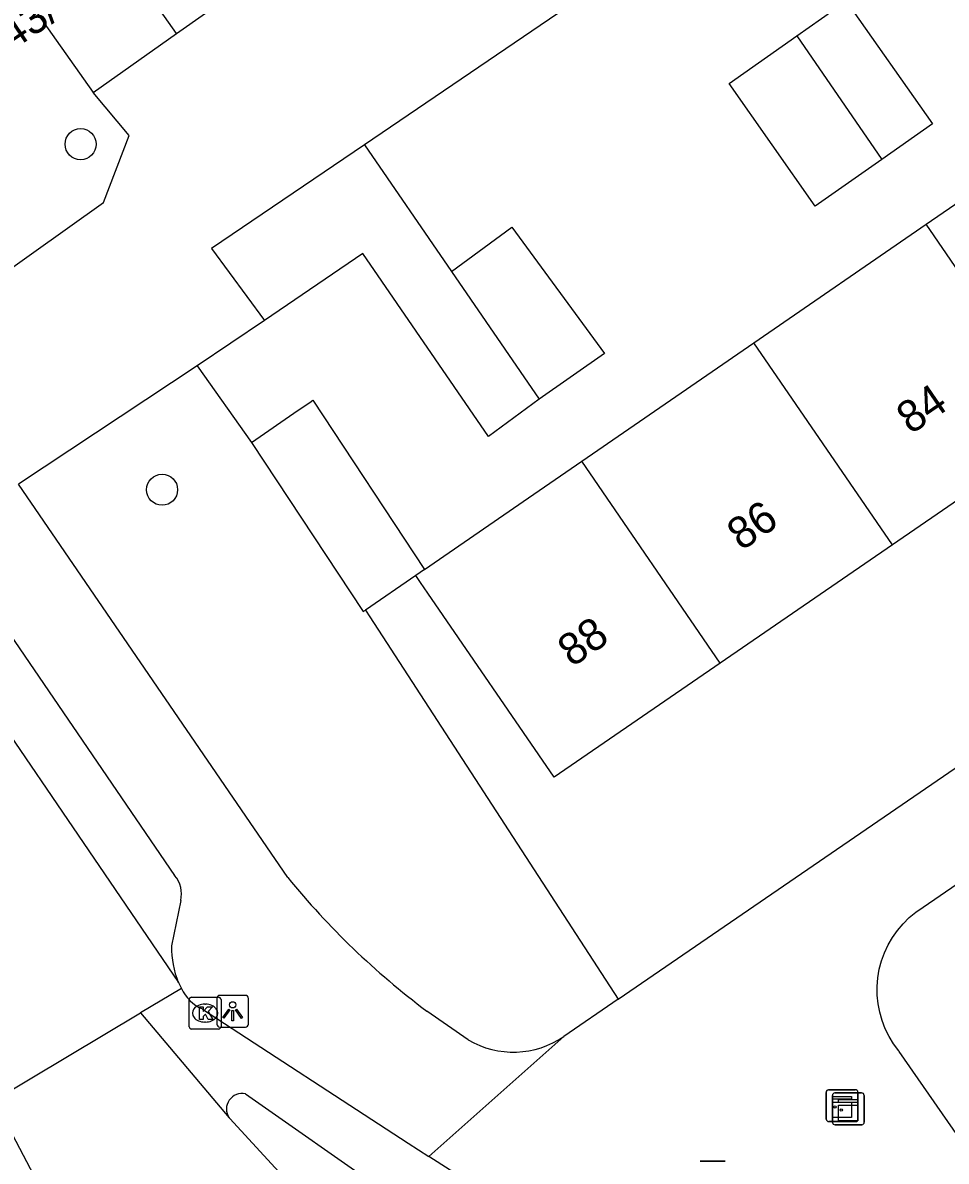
# Model space of a CAD drawing. Extents: x 157466 to 158888, y 383063 to 384677.
# Drawn here: x 158325.5 to 158354.57, y 383499.85 to 383535.67 of the extents above; entities that cross this region are included whole.
import ezdxf

# ---------------------------------------------------------------- set-up
doc = ezdxf.new("R2010")
doc.units = 0
for name, color, linetype in [('IMGEO_Boom', 7, 'Continuous'), ('IMGEO_Fietspad_gesloten', 7, 'Continuous'), ('IMGEO_Groenvoorziening', 7, 'Continuous'), ('IMGEO_Kast', 7, 'Continuous'), ('IMGEO_Kolk', 7, 'Continuous'), ('IMGEO_Lichtpunt', 7, 'Continuous'), ('IMGEO_Pand', 7, 'Continuous'), ('IMGEO_Pand_nummerreeks', 7, 'Continuous'), ('IMGEO_Reclamebord', 7, 'Continuous'), ('IMGEO_Rijbaan_lokaal_gesloten', 7, 'Continuous'), ('IMGEO_Rijbaan_lokaal_open', 7, 'Continuous'), ('IMGEO_Voetpad_open', 7, 'Continuous')]:
    doc.layers.add(name, color=color, linetype=linetype)

msp = doc.modelspace()

# ---------------------------------------------------------------- linework, layer by layer
at = {"layer": 'IMGEO_Boom'}
for centre in [(158327.324, 383531.849), (158329.887, 383520.978)]:
    msp.add_circle(centre, 0.489, dxfattribs=at)
at = {"layer": 'IMGEO_Fietspad_gesloten'}
for points in [[(158331.165, 383504.639), (158337.631, 383500.422), (158338.29, 383500)], [(158332.515, 383501.969), (158336.889, 383498.912)], [(158345.577, 383495.335), (158338.29, 383500)]]:
    msp.add_lwpolyline(points, dxfattribs=at)
for centre, radius, start, end in [((158331.638, 383505.785), 1.239, 203.6667, 247.5579), ((158332.404, 383501.493), 0.489, 76.924, 213.9486)]:
    msp.add_arc(centre, radius, start, end, dxfattribs=at)
at = {"layer": 'IMGEO_Groenvoorziening'}
for points in [[(158330.99, 383524.879), (158332.704, 383522.465)], [(158336.287, 383517.191), (158336.432, 383516.978), (158344.248, 383504.951)]]:
    msp.add_lwpolyline(points, dxfattribs=at)
at = {"layer": 'IMGEO_Kast'}
for p, q in [((158350.793, 383501.171), (158350.793, 383502.012)), ((158350.793, 383502.012), (158350.793, 383501.171)), ((158350.868, 383502.096), (158351.709, 383502.096)), ((158351.709, 383502.096), (158350.868, 383502.096)), ((158351.064, 383501.997), (158351.905, 383501.997)), ((158351.905, 383501.997), (158351.064, 383501.997)), ((158351.793, 383502.021), (158351.793, 383501.18)), ((158351.793, 383501.18), (158351.793, 383502.021)), ((158350.989, 383501.072), (158350.989, 383501.913)), ((158350.989, 383501.913), (158350.989, 383501.072)), ((158351.989, 383501.922), (158351.989, 383501.081)), ((158351.989, 383501.081), (158351.989, 383501.922)), ((158351.718, 383501.096), (158350.877, 383501.096)), ((158350.877, 383501.096), (158351.718, 383501.096)), ((158351.914, 383500.997), (158351.073, 383500.997)), ((158351.073, 383500.997), (158351.914, 383500.997))]:
    msp.add_line(p, q, dxfattribs=at)
for points in [[(158350.988, 383501.886), (158351.588, 383501.886), (158351.588, 383501.801), (158350.988, 383501.801), (158350.988, 383501.886)], [(158350.988, 383501.711), (158351.588, 383501.711), (158351.588, 383501.222), (158350.988, 383501.222), (158350.988, 383501.711)], [(158351.184, 383501.787), (158351.784, 383501.787), (158351.784, 383501.702), (158351.184, 383501.702), (158351.184, 383501.787)], [(158351.184, 383501.612), (158351.784, 383501.612), (158351.784, 383501.123), (158351.184, 383501.123), (158351.184, 383501.612)]]:
    msp.add_lwpolyline(points, dxfattribs=at)
for centre in [(158351.072, 383501.56), (158351.268, 383501.461)]:
    msp.add_circle(centre, 0.0377, dxfattribs=at)
for centre, start, end in [((158350.871, 383502.018), 92.4484, 184.2845), ((158350.871, 383502.018), 92.4484, 184.2845), ((158351.067, 383501.919), 92.4484, 184.2845), ((158351.067, 383501.919), 92.4484, 184.2845), ((158351.715, 383502.018), 2.4484, 94.2845), ((158351.715, 383502.018), 2.4484, 94.2845), ((158351.911, 383501.919), 2.4484, 94.2845), ((158351.911, 383501.919), 2.4484, 94.2845), ((158350.871, 383501.174), 182.4484, 274.2845), ((158350.871, 383501.174), 182.4484, 274.2845), ((158351.067, 383501.075), 182.4484, 274.2845), ((158351.067, 383501.075), 182.4484, 274.2845), ((158351.715, 383501.174), 272.4484, 4.2845), ((158351.715, 383501.174), 272.4484, 4.2845), ((158351.911, 383501.075), 272.4484, 4.2845), ((158351.911, 383501.075), 272.4484, 4.2845)]:
    msp.add_arc(centre, 0.0779, start, end, dxfattribs=at)
at = {"layer": 'IMGEO_Kolk'}
for p, q in [((158330.742, 383504.083), (158330.742, 383504.935)), ((158330.817, 383505.009), (158331.669, 383505.009)), ((158331.743, 383504.935), (158331.743, 383504.083)), ((158331.23, 383504.789), (158331.255, 383504.789)), ((158331.253, 383504.229), (158331.228, 383504.229)), ((158331.669, 383504.009), (158330.817, 383504.009))]:
    msp.add_line(p, q, dxfattribs=at)
for points in [[(158330.742, 383504.083), (158330.742, 383504.935)], [(158330.817, 383505.009), (158331.669, 383505.009)], [(158331.743, 383504.935), (158331.743, 383504.083)], [(158331.063, 383504.709), (158331.186, 383504.709), (158331.186, 383504.558), (158331.316, 383504.709), (158331.48, 383504.709), (158331.334, 383504.558), (158331.487, 383504.309), (158331.335, 383504.309), (158331.25, 383504.473), (158331.186, 383504.406), (158331.186, 383504.309), (158331.063, 383504.309), (158331.063, 383504.709)], [(158331.669, 383504.009), (158330.817, 383504.009)]]:
    msp.add_lwpolyline(points, dxfattribs=at)
for centre, start, end in [((158330.819, 383504.933), 91.552, 178.448), ((158330.819, 383504.933), 91.552, 178.448), ((158331.667, 383504.933), 1.552, 88.448), ((158331.667, 383504.933), 1.552, 88.448), ((158330.819, 383504.085), 181.552, 268.448), ((158330.819, 383504.085), 181.552, 268.448), ((158331.667, 383504.085), 271.552, 358.448), ((158331.667, 383504.085), 271.552, 358.448)]:
    msp.add_arc(centre, 0.0765, start, end, dxfattribs=at)
for centre, major_axis, ratio, start_param, end_param in [((158331.229, 383504.509), (-0.387, 0.002), 0.722429, 4.712389, 7.853982), ((158331.254, 383504.509), (-0.39, 0.002), 0.717154, 1.570796, 4.712389)]:
    msp.add_ellipse(centre, major_axis=major_axis, ratio=ratio, start_param=start_param, end_param=end_param, dxfattribs=at)
at = {"layer": 'IMGEO_Lichtpunt'}
for p, q in [((158331.611, 383504.972), (158331.611, 383504.165)), ((158331.611, 383504.972), (158331.611, 383504.165)), ((158332.513, 383505.067), (158331.705, 383505.067)), ((158332.513, 383505.067), (158331.705, 383505.067)), ((158332.607, 383504.165), (158332.607, 383504.972)), ((158332.607, 383504.165), (158332.607, 383504.972)), ((158331.705, 383504.071), (158332.513, 383504.071)), ((158331.705, 383504.071), (158332.513, 383504.071))]:
    msp.add_line(p, q, dxfattribs=at)
for points in [[(158331.985, 383504.636), (158332.024, 383504.608), (158331.836, 383504.346), (158331.798, 383504.373), (158331.985, 383504.636)], [(158332.087, 383504.588), (158332.134, 383504.588), (158332.134, 383504.266), (158332.087, 383504.266), (158332.087, 383504.588)], [(158332.197, 383504.608), (158332.235, 383504.635), (158332.422, 383504.373), (158332.383, 383504.345), (158332.197, 383504.608)]]:
    msp.add_lwpolyline(points, dxfattribs=at)
msp.add_circle((158332.11, 383504.77), 0.0994, dxfattribs=at)
for centre, start, end in [((158331.705, 383504.972), 90, 180), ((158331.705, 383504.972), 90, 180), ((158332.513, 383504.972), 0, 90), ((158332.513, 383504.972), 0, 90), ((158331.705, 383504.165), 180, 270), ((158331.705, 383504.165), 180, 270), ((158332.513, 383504.165), 270, 0), ((158332.513, 383504.165), 270, 360)]:
    msp.add_arc(centre, 0.0946, start, end, dxfattribs=at)
at = {"layer": 'IMGEO_Pand'}
for points in [[(158330.347, 383535.33), (158326.72, 383540.466)], [(158324.092, 383538.6), (158327.714, 383533.471)], [(158330.347, 383535.33), (158332.98, 383537.19)], [(158349.868, 383535.256), (158351.424, 383536.348), (158354.134, 383532.484), (158352.54, 383531.366)], [(158327.714, 383533.471), (158330.347, 383535.33)], [(158352.54, 383531.366), (158350.444, 383529.897), (158347.735, 383533.761), (158349.868, 383535.256)], [(158349.868, 383535.256), (158352.54, 383531.366)], [(158353.94, 383529.327), (158359.187, 383532.934), (158360.732, 383530.704), (158363.563, 383526.582), (158358.306, 383522.971)], [(158336.26, 383531.831), (158331.448, 383528.569), (158333.108, 383526.306)], [(158336.26, 383531.831), (158338.996, 383527.846)], [(158338.996, 383527.846), (158340.898, 383529.241), (158343.817, 383525.259), (158341.759, 383523.822)], [(158348.518, 383525.6), (158353.94, 383529.327)], [(158358.306, 383522.971), (158353.94, 383529.327)], [(158341.759, 383523.822), (158340.16, 383522.65), (158336.208, 383528.406), (158333.108, 383526.306)], [(158338.996, 383527.846), (158341.759, 383523.822)], [(158343.097, 383521.874), (158348.518, 383525.6)], [(158352.882, 383519.246), (158348.518, 383525.6)], [(158332.704, 383522.465), (158334.175, 383523.476), (158334.536, 383523.725), (158334.635, 383523.792), (158338.148, 383518.471)], [(158358.306, 383522.971), (158352.882, 383519.246)], [(158332.704, 383522.465), (158336.218, 383517.144), (158336.287, 383517.191)], [(158338.148, 383518.471), (158341.426, 383520.725), (158343.097, 383521.874)], [(158347.459, 383515.521), (158343.097, 383521.874)], [(158352.882, 383519.246), (158347.459, 383515.521)], [(158338.148, 383518.471), (158337.872, 383518.281)], [(158337.872, 383518.281), (158336.287, 383517.191)], [(158347.459, 383515.521), (158342.233, 383511.932), (158338.258, 383517.719), (158338.024, 383518.06), (158337.872, 383518.281)]]:
    msp.add_lwpolyline(points, dxfattribs=at)
at = {"layer": 'IMGEO_Reclamebord'}
for p, q in [((158346.826, 383499.85), (158347.616, 383499.85)), ((158347.616, 383499.85), (158346.826, 383499.85))]:
    msp.add_line(p, q, dxfattribs=at)
at = {"layer": 'IMGEO_Rijbaan_lokaal_gesloten'}
for points in [[(158324.601, 383501.77), (158329.21, 383504.517)], [(158329.21, 383504.517), (158331.999, 383501.22)], [(158328.479, 383494.41), (158324.601, 383501.77)], [(158331.999, 383501.22), (158332.02, 383501.191), (158335.584, 383497.313)]]:
    msp.add_lwpolyline(points, dxfattribs=at)
at = {"layer": 'IMGEO_Rijbaan_lokaal_open'}
for points in [[(158356.227, 383539.952), (158355.151, 383539.165), (158352.622, 383542.94), (158336.26, 383531.831)], [(158322.372, 383525.976), (158328.039, 383530.014), (158328.853, 383532.121), (158327.714, 383533.471)], [(158333.108, 383526.306), (158330.99, 383524.879)], [(158330.99, 383524.879), (158325.365, 383521.154)], [(158321.589, 383518.398), (158330.4, 383505.47)], [(158330.503, 383505.287), (158329.21, 383504.517)], [(158330.4, 383505.47), (158330.503, 383505.287)]]:
    msp.add_lwpolyline(points, dxfattribs=at)
at = {"layer": 'IMGEO_Voetpad_open'}
for points in [[(158333.845, 383508.772), (158325.365, 383521.154)], [(158344.248, 383504.951), (158367.693, 383521.011)], [(158355.393, 383500), (158353.092, 383503.303), (158353.077, 383503.321), (158352.915, 383503.541), (158352.773, 383503.774), (158352.652, 383504.018), (158352.554, 383504.273), (158352.479, 383504.535), (158352.428, 383504.803), (158352.401, 383505.074), (158352.398, 383505.347), (158352.419, 383505.619), (158352.465, 383505.888), (158352.534, 383506.152), (158352.627, 383506.408), (158352.743, 383506.655), (158352.88, 383506.891), (158353.037, 383507.114), (158353.214, 383507.322), (158353.409, 383507.513), (158353.619, 383507.686), (158353.845, 383507.839), (158372.512, 383520.649)], [(158322.582, 383517.838), (158324.002, 383517.514), (158324.632, 383517.094), (158330.283, 383508.835)], [(158330.475, 383508.051), (158330.187, 383506.622)], [(158344.248, 383504.951), (158342.534, 383503.777)], [(158339.524, 383503.667), (158338.219, 383504.576)], [(158338.29, 383500), (158342.534, 383503.777)]]:
    msp.add_lwpolyline(points, dxfattribs=at)
for centre, radius, start, end in [((158329.609, 383508.254), 0.89, 346.7927, 40.7288), ((158353.191, 383524.561), 24.971, 219.2189, 233.1608), ((158333.146, 383506.573), 2.96, 179.061, 201.8899), ((158340.942, 383506.095), 2.812, 239.7099, 304.476)]:
    msp.add_arc(centre, radius, start, end, dxfattribs=at)

# ---------------------------------------------------------------- texts
at = {"layer": 'IMGEO_Pand_nummerreeks'}
for s, rotation, p in [('43/G01', 34.1031, (158325.173, 383534.787)), ('84', 34.4823, (158353.456, 383522.698)), ('86', 34.4823, (158348.124, 383519.035)), ('88', 34.4806, (158342.793, 383515.375))]:
    msp.add_text(s, height=1, rotation=rotation, dxfattribs=at).set_placement(p)

doc.saveas('drawing.dxf')
